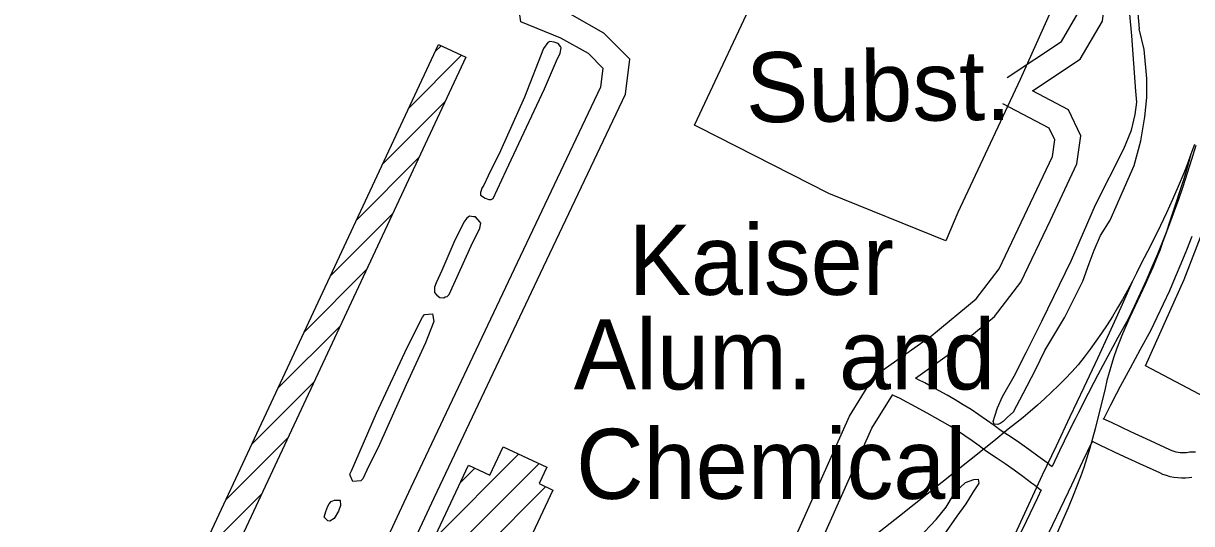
# Model space of a CAD drawing. Extents: x 3704301 to 3742427, y 506229 to 532009.
# Drawn here: x 3709556 to 3710942, y 525457 to 526050 of the extents above; entities that cross this region are included whole.
import ezdxf

# ---------------------------------------------------------------- set-up
doc = ezdxf.new("R2010")
doc.units = 0
for name, color, linetype in [('V-BLDG-IDEN', 7, 'Continuous'), ('V-BLDG-OTLN', 7, 'Continuous'), ('V-RAIL-TRAK', 7, 'Continuous'), ('V-ROAD-CNTR', 7, 'Continuous'), ('V-SITE-OTLN', 7, 'Continuous'), ('V-SITE-OTLN-IDEN', 7, 'Continuous'), ('V-TOPO-SHOR', 7, 'Continuous')]:
    doc.layers.add(name, color=color, linetype=linetype)

msp = doc.modelspace()

# ---------------------------------------------------------------- linework, layer by layer
at = {"layer": 'V-BLDG-OTLN'}
for p, q in [((3710044.3, 526016), (3710051.8, 526023.4)), ((3710013.3, 525949.6), (3710075.9, 526012.2)), ((3709982.2, 525883.2), (3710056.4, 525957.3)), ((3709951.2, 525816.8), (3710025.3, 525890.9)), ((3709920.2, 525750.4), (3709994.3, 525824.5)), ((3709889.1, 525684), (3709963.2, 525758.1)), ((3709858.1, 525617.6), (3709932.2, 525691.7)), ((3709827.1, 525551.2), (3709901.2, 525625.3)), ((3709796, 525484.8), (3709870.1, 525558.9)), ((3710042.9, 525438.9), (3710143.7, 525539.7)), ((3710011.6, 525372.3), (3710167.8, 525528.4)), ((3710074.1, 525505.5), (3710091.5, 525522.9)), ((3709765, 525418.5), (3709839.1, 525492.6)), ((3709980.4, 525305.7), (3710175.7, 525501))]:
    msp.add_line(p, q, dxfattribs=at)
for points in [[(3710080.9, 526009.8), (3709588.7, 524956.9), (3709556.3, 524972.1), (3710048.5, 526025)], [(3709786.7, 524892.7), (3710084, 525526.4), (3710109.5, 525514.4), (3710125.4, 525548.3), (3710177, 525524.1), (3710167.9, 525504.6), (3710184.3, 525497), (3709885.5, 524860.1), (3709831.6, 524885.4), (3709826.3, 524874.1)]]:
    msp.add_lwpolyline(points, close=True, dxfattribs=at)
at = {"layer": 'V-RAIL-TRAK'}
for points in [[(3710944.8, 525906.3), (3710940.8, 525894.9), (3710936.6, 525883.6), (3710932.3, 525872.3), (3710925.7, 525856.7), (3710918.8, 525841.1), (3710911.8, 525825.6), (3710904.5, 525810.2), (3710897, 525794.9), (3710889.3, 525779.7), (3710881.4, 525764.7), (3710876.3, 525754.1), (3710871, 525743.6)], [(3710940.8, 525894.9), (3710936.6, 525880.3), (3710932.3, 525865.8), (3710927.7, 525851.4), (3710923, 525837), (3710918, 525822.6), (3710914.7, 525812.1), (3710911.3, 525801.6), (3710907.6, 525791.3), (3710903.7, 525780.9), (3710899.7, 525770.7), (3710895.4, 525760.5), (3710891, 525750.5), (3710886.4, 525740.5), (3710877.3, 525721.1), (3710868.3, 525701.6), (3710859.6, 525682.1), (3710856, 525673.1), (3710852.6, 525664), (3710849.4, 525654.8), (3710846.4, 525645.6), (3710843.7, 525636.3), (3710841.2, 525626.9), (3710839, 525617.4), (3710827.2, 525569.4), (3710824.1, 525557.9), (3710820.8, 525546.5), (3710817.3, 525535.1), (3710813.6, 525523.8), (3710809.7, 525512.6), (3710805.6, 525501.4), (3710801.3, 525490.4), (3710795.3, 525475.9), (3710789, 525461.5), (3710782.5, 525447.2)], [(3710871, 525743.6), (3710865.5, 525733.2), (3710859.8, 525722.9), (3710853.8, 525712.8), (3710847.7, 525702.7), (3710841.4, 525692.8), (3710834.9, 525683), (3710828.2, 525673.4), (3710821.3, 525663.8), (3710814.3, 525654.4), (3710807, 525645.2), (3710799.4, 525636.9), (3710791.5, 525628.8), (3710783.6, 525620.8), (3710775.4, 525612.9), (3710767.2, 525605.2), (3710758.8, 525597.6), (3710750.3, 525590.2), (3710741.7, 525583), (3710732.9, 525575.8), (3710724, 525568.9), (3710707.1, 525555), (3710695.6, 525545.6), (3710595.3, 525466), (3710526.7, 525412.4)], [(3710871, 525743.6), (3710857.6, 525713.2), (3710843.8, 525683), (3710829.8, 525653), (3710813.6, 525618.3), (3710797.3, 525583.6), (3710780.9, 525549.1), (3710764.3, 525514.6), (3710694.7, 525363.9)]]:
    msp.add_lwpolyline(points, dxfattribs=at)
at = {"layer": 'V-ROAD-CNTR'}
for points in [[(3710753, 525969.9), (3710809.6, 526007.3), (3710836.1, 526052.6), (3710841.9, 526103.8), (3710836, 526196.2), (3710829, 526290.7), (3710823.7, 526322.1), (3710809.7, 526344.4), (3710783, 526358.7), (3710677.5, 526406.3), (3710579.6, 526445.3), (3710530.4, 526465.4), (3710505.4, 526467.2), (3710485.2, 526461.5), (3710456.2, 526437), (3710443.4, 526411), (3710424, 526346.7), (3710397, 526309.1), (3710371.2, 526271.1), (3710346.1, 526209.2)], [(3710722.7, 525985.8), (3710787.2, 526028.5), (3710807, 526062.3), (3710811.8, 526104.5), (3710806, 526194.1), (3710799.2, 526287.1), (3710795.1, 526311.2), (3710788.5, 526321.7), (3710769.7, 526331.8), (3710665.8, 526378.7), (3710568.3, 526417.5), (3710523.4, 526435.9), (3710508.5, 526436.9), (3710499.6, 526434.4), (3710480.4, 526418.1), (3710471.5, 526400), (3710451.3, 526333.3), (3710421.6, 526291.9), (3710397.9, 526256.9), (3710370.3, 526189.1)], [(3709700.2, 524830.2), (3709780.5, 524995.5), (3710016.2, 525500.3), (3710142.3, 525766.6), (3710241, 525974.7), (3710243.8, 525996.6), (3710226.4, 526014), (3710193.8, 526032.5), (3710146.1, 526051.7), (3710140, 526095.8), (3710149.2, 526145), (3710164.8, 526206), (3710190, 526239.7), (3710244.7, 526277.7)], [(3709727, 524816.6), (3709807.6, 524982.6), (3710043.4, 525487.6), (3710169.4, 525753.8), (3710270.2, 525966.2), (3710275.4, 526007.4), (3710244.8, 526038.1), (3710206.9, 526059.6), (3710173.4, 526073.1), (3710170.4, 526095.1), (3710178.5, 526138.5), (3710192.4, 526192.7), (3710211.2, 526217.8), (3710262.2, 526253.4)], [(3710731.5, 525981.2), (3710731.5, 525981.2)], [(3710614.1, 525629.4), (3710651.9, 525656.2), (3710707.7, 525702.4), (3710739.1, 525743.1), (3710774.1, 525816.8), (3710805.5, 525883.4), (3710810.4, 525916.5), (3710795.6, 525947.6), (3710753, 525969.9)], [(3710032.7, 524496.9), (3710176.6, 524808.7), (3710315.4, 525106.7), (3710469.5, 525436), (3710535.8, 525584.3), (3710565.3, 525631.7), (3710633.7, 525680), (3710686, 525723.4), (3710713.4, 525758.9), (3710747, 525829.6), (3710776.5, 525892.2), (3710779.4, 525911.8), (3710772.8, 525925.7), (3710717.6, 525954.6)], [(3710946.4, 525905), (3710941.5, 525888.7), (3710936.4, 525872.4), (3710931.1, 525856.3), (3710925.5, 525840.2), (3710919.8, 525824.2), (3710913.8, 525808.2), (3710907.6, 525792.4), (3710901.2, 525776.6), (3710894.6, 525760.9), (3710887.8, 525745.3), (3710880.7, 525729.8), (3710873.5, 525714.4), (3710866.2, 525699.4), (3710854.2, 525677.8), (3710842.2, 525655.7), (3710830.4, 525633.5), (3710825.7, 525624.4), (3710818.8, 525611.2), (3710807.4, 525588.8), (3710803.4, 525581), (3710796.1, 525566.3), (3710785, 525543.6), (3710776.3, 525524.9)], [(3710941.8, 525797.5), (3710935.5, 525781.3), (3710928.9, 525765.1), (3710922.1, 525749.1), (3710915.2, 525733.1), (3710908, 525717.3), (3710900.5, 525701.5), (3710892.8, 525685.6), (3710880.5, 525663.4), (3710868.7, 525641.5), (3710857, 525619.5), (3710852.3, 525610.5), (3710845.5, 525597.4), (3710837.5, 525581.8)], [(3710776.1, 525524.5), (3710773.5, 525526.5), (3710770.1, 525529.1), (3710759.3, 525537.2), (3710748.5, 525545.1), (3710737.5, 525552.8), (3710726.4, 525560.3), (3710715.7, 525567.3), (3710707.3, 525573.6), (3710698.4, 525579.9), (3710689.3, 525586.2), (3710680.1, 525592.2), (3710670.8, 525598.1), (3710661.4, 525603.7), (3710651.9, 525609.3), (3710642.3, 525614.6), (3710632.8, 525619.6), (3710625.1, 525623.9), (3710617.1, 525628.1), (3710614.2, 525629.5)], [(3710059.8, 524484.2), (3710203.8, 524796.1), (3710342.6, 525094), (3710496.8, 525423.5), (3710562.4, 525570.2), (3710587.3, 525610.2)], [(3710763, 525496.6), (3710762.1, 525497.4), (3710755.1, 525502.8), (3710751.8, 525505.3), (3710741.5, 525513.1), (3710731.1, 525520.7), (3710720.5, 525528.1), (3710709.8, 525535.3), (3710698.5, 525542.7), (3710689.7, 525549.3), (3710681.2, 525555.4), (3710672.6, 525561.2), (3710663.9, 525567), (3710655.1, 525572.5), (3710646.1, 525577.9), (3710637.1, 525583.1), (3710628, 525588.2), (3710618.5, 525593.2), (3710610.8, 525597.5), (3710603.3, 525601.5), (3710595.8, 525605.3), (3710587.9, 525608.9)], [(3710946.2, 525541.9), (3710939.3, 525541.7), (3710935.5, 525541.1), (3710933, 525541), (3710930.6, 525541), (3710928.1, 525541.1), (3710925.7, 525541.5), (3710923.3, 525542), (3710920.9, 525542.6), (3710918.6, 525543.4), (3710915.9, 525544.6), (3710892.8, 525555.2), (3710869.6, 525566), (3710846.4, 525576.9), (3710836.8, 525581.4)], [(3710823.5, 525554.1), (3710823, 525553), (3710812.1, 525530.7), (3710799.1, 525502.8), (3710795.2, 525494.5), (3710785.9, 525474.7), (3710772.4, 525446.7), (3710758.8, 525418.8), (3710745.1, 525391), (3710731.1, 525363.3), (3710716.9, 525335.7), (3710702.8, 525308.5), (3710682.2, 525265.2), (3710661.7, 525221.6), (3710641.4, 525177.9), (3710621.3, 525134.1), (3710601.3, 525090.1), (3710532.1, 524945.2), (3710464, 524798.1), (3710426.8, 524717.1)], [(3710941.9, 525511.7), (3710938.7, 525511.3), (3710934.2, 525511), (3710929.6, 525511), (3710925.1, 525511.3), (3710920.6, 525511.9), (3710916.1, 525512.8), (3710911.8, 525514), (3710907.5, 525515.5), (3710903.7, 525517.2), (3710880.2, 525528), (3710856.9, 525538.8), (3710833.6, 525549.7), (3710824, 525554.3)], [(3710763.3, 525497.1), (3710758.8, 525487.6), (3710745.4, 525459.8), (3710731.9, 525432.1), (3710718.2, 525404.4), (3710704.4, 525376.9), (3710690.3, 525349.5), (3710675.9, 525321.8), (3710655.1, 525278), (3710634.5, 525234.3), (3710614.2, 525190.5), (3710594, 525146.6), (3710574.1, 525102.8), (3710505, 524958), (3710436.7, 524810.6), (3710399.5, 524729.7)]]:
    msp.add_lwpolyline(points, dxfattribs=at)
at = {"layer": 'V-SITE-OTLN'}
for points in [[(3710352.1, 525929.1), (3710432.2, 526100.4), (3710513.4, 526275.1), (3710675.2, 526195.6), (3710805.9, 526134.2), (3710738.1, 525983.5), (3710664.4, 525825.9), (3710650.3, 525792.3), (3710511.5, 525848.4), (3710356.8, 525926.8)], [(3711061.6, 525863.3), (3711187.5, 525803), (3711193.4, 525799.5), (3711198.7, 525794.2), (3711201, 525789.5), (3711199.9, 525783.1), (3711173, 525720.7), (3711110.5, 525568.3), (3711098.8, 525537.2), (3710958.2, 525606.8), (3710887, 525644.2), (3710932.6, 525746.6), (3710991.6, 525898.9)]]:
    msp.add_lwpolyline(points, close=True, dxfattribs=at)
at = {"layer": 'V-TOPO-SHOR'}
msp.add_line((3710061.2, 525728.6), (3710087.3, 525786.4), dxfattribs=at)
for points in [[(3710745.2, 525659.8), (3710763.8, 525697.1), (3710799.1, 525769.4), (3710827.5, 525834.7), (3710861.2, 525901.2), (3710870.4, 525923.4), (3710874.5, 525942), (3710876.8, 525956.6), (3710875.6, 525969.4), (3710870.7, 526035.2), (3710863, 526116.7), (3710862.4, 526130.1), (3710862.3, 526134.2), (3710864.7, 526137.1), (3710867, 526142.4), (3710872.2, 526140.1), (3710872.8, 526134.2), (3710872.9, 526116.2), (3710879.5, 526043.4)], [(3710767.4, 525662.2), (3710791.2, 525701.8), (3710812.6, 525744.4), (3710820.1, 525765.4), (3710825.9, 525781.1), (3710833.4, 525798.6), (3710845.1, 525816.7), (3710873.4, 525881.4), (3710881.5, 525910.6), (3710886.1, 525939.1), (3710888.4, 525961.9), (3710888.3, 525984.6), (3710885.3, 526018.9), (3710879.5, 526043.4)], [(3710188.5, 526005.5), (3710192.8, 526014.4), (3710193.9, 526020.8), (3710193.3, 526022.5), (3710190.4, 526026), (3710185.7, 526027.8), (3710180.5, 526028.3), (3710178.2, 526027.2), (3710172.9, 526020.2), (3710150.4, 525962.4), (3710122, 525898.9), (3710107.5, 525869.1), (3710102.3, 525858), (3710099.9, 525854.5), (3710098.8, 525850.5), (3710098.2, 525849.3), (3710098.2, 525846.4), (3710104, 525842.9), (3710108.1, 525841.2), (3710111, 525841.2), (3710112.8, 525841.8), (3710113.4, 525842.3), (3710129, 525875.6), (3710174.2, 525972.4), (3710188.5, 526005.5)], [(3710087.3, 525786.4), (3710097.7, 525807.4), (3710098.9, 525813.2), (3710097.7, 525814.9), (3710092.4, 525820.7), (3710090.1, 525820.7), (3710085.5, 525821.3), (3710082, 525819), (3710078.5, 525814.3), (3710066.9, 525790.4), (3710052.4, 525757.2), (3710046, 525742.6), (3710043.7, 525737.3), (3710043.7, 525735.6), (3710043.7, 525730.9), (3710046.7, 525728), (3710050.2, 525725.1), (3710054.8, 525724.5), (3710056.6, 525725.7), (3710058.9, 525726.3), (3710061.2, 525728.6)], [(3709947, 525507), (3709944.2, 525513.3), (3709943.6, 525515.6), (3709945.3, 525519.7), (3709975.2, 525588.1), (3710011.5, 525665.9), (3710029.7, 525701.9), (3710032, 525704.8), (3710041.5, 525705.9)], [(3710041.5, 525705.9), (3710043.2, 525696.6), (3710033.3, 525671.3), (3710010.4, 525621.8), (3709978.8, 525551), (3709963.6, 525520.4), (3709958.9, 525510.4), (3709956.5, 525508), (3709947, 525507)], [(3710730.3, 525589.8), (3710722.7, 525582.8), (3710718.1, 525578.2), (3710714.6, 525575.8), (3710711.7, 525574.7), (3710707.6, 525575.2), (3710706.4, 525578.1), (3710708.1, 525584.6), (3710711.6, 525594.5), (3710717.4, 525607.9), (3710731.3, 525631.8), (3710745.2, 525659.8)], [(3710730.3, 525589.8), (3710741.9, 525611.4), (3710756.3, 525639.4), (3710767.4, 525662.2)], [(3710617.6, 525439.9), (3710638.5, 525462.1), (3710650.7, 525476.7), (3710659.4, 525491.2), (3710667, 525500), (3710673.4, 525505.8), (3710683.3, 525509.4), (3710688.5, 525509.9), (3710689.1, 525505.3), (3710687.4, 525501.8), (3710682.7, 525494.8), (3710674, 525480.8), (3710663, 525466.2), (3710647.9, 525444)], [(3709917.4, 525460.3), (3709913.1, 525464.9), (3709914.8, 525471.4), (3709917.2, 525477.9), (3709918.9, 525480.8), (3709921.3, 525483.2), (3709925.4, 525485), (3709931.9, 525484.8)], [(3709931.9, 525484.8), (3709932.5, 525478.5), (3709930.1, 525472), (3709924.9, 525463.2), (3709919.6, 525460.2), (3709917.4, 525460.3)]]:
    msp.add_lwpolyline(points, dxfattribs=at)

# ---------------------------------------------------------------- texts
at = {"layer": 'V-BLDG-IDEN'}
for s, p in [('Kaiser', (3710274, 525728.2)), ('Alum. and', (3710208.9, 525616.2)), ('Chemical', (3710211.7, 525486.5))]:
    msp.add_text(s, height=83, dxfattribs=at).set_placement(p)
at = {"layer": 'V-SITE-OTLN-IDEN'}
msp.add_text('Subst.', height=83, rotation=0.5702, dxfattribs=at).set_placement((3710413.3, 525932.5))

doc.saveas('drawing.dxf')
